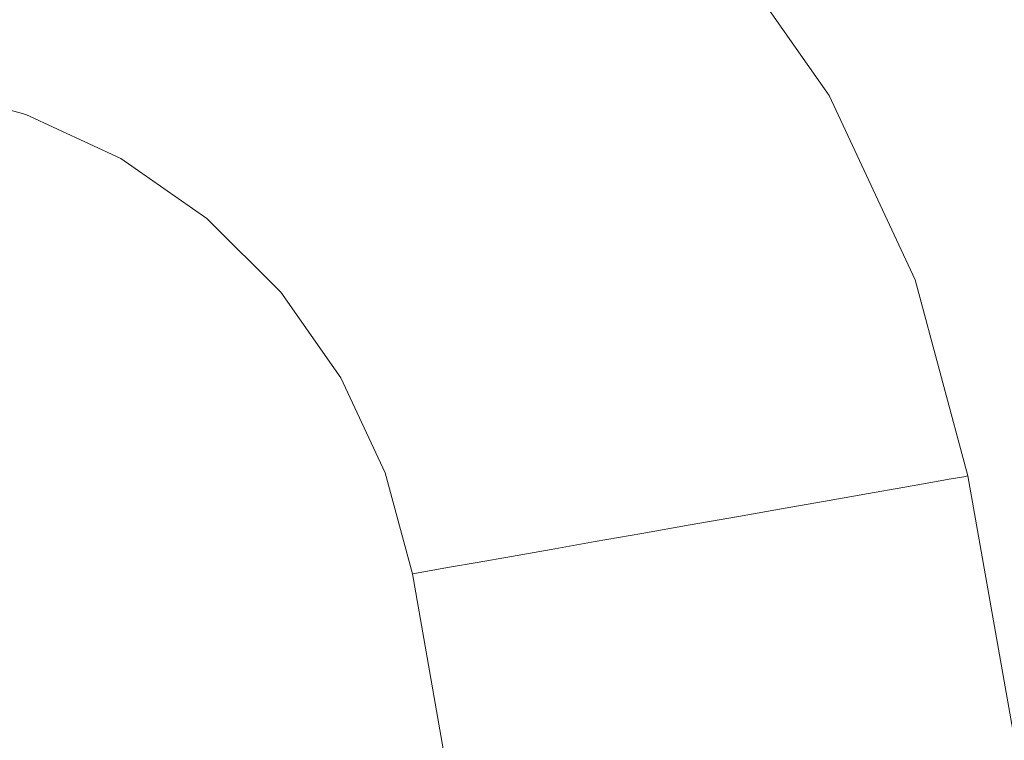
# Model space of a CAD drawing. Header units: millimetres. Extents: x -30280 to 309309, y -17460 to 4378.
# Tile 833 of 1056: x 250905 to 250933, y -13039 to -13019. Entities that reach past the tile are written whole.
import ezdxf

# ---------------------------------------------------------------- set-up
doc = ezdxf.new("R2010")
doc.units = ezdxf.units.MM
doc.header["$MEASUREMENT"] = 0
doc.linetypes.add('Wipeout_Contour', pattern=[1000, 0, -1000])
for name, color, linetype in [('Nuevo_08_E_Envans secs', 7, 'Continuous'), ('Nuevo_09_EI_Mobiliari general', 7, 'Continuous'), ('Nuevo_Ventanas Archicad', 7, 'Continuous')]:
    doc.layers.add(name, color=color, linetype=linetype)
doc.layers.add('Nuevo_09_EI_Mobiliari general_Pluma_Nº__1', color=7, linetype='Continuous', lineweight=5)

# ---------------------------------------------------------------- blocks, each defined once
blk = doc.blocks.new('Elem Sección_541_6', base_point=(235890.588, -13459.976))
at = {"color": 254, "linetype": 'Wipeout_Contour', "lineweight": 0, "ltscale": 1517989.291840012}
blk.add_wipeout([(248979.884, -11359.976), (254508.641, -11359.976), (254508.641, -13457.976), (254654.197, -13457.976), (254654.197, -11012.976), (248979.884, -11012.976)], dxfattribs=at).dxf.layer = 'Nuevo_08_E_Envans secs'
blk = doc.blocks.new('Elem Sección_543_6', base_point=(235890.588, -13459.976))
at = {"color": 254, "linetype": 'Wipeout_Contour', "lineweight": 0, "ltscale": 31165908.05935061}
blk.add_wipeout([(253368.641, -11399.976), (248979.884, -11399.976), (248979.884, -13305.666), (249022.416, -13068.118), (249023.053, -13065.78), (249026.984, -13043.488), (249005.387, -13043.488), (249005.387, -12987.919), (249005.459, -12987.919), (249019.024, -12561.809), (249441.751, -12561.809), (249455.316, -12987.919), (249455.387, -12987.919), (249455.387, -13043.488), (249433.791, -13043.488), (249437.722, -13065.78), (249438.358, -13068.118), (249480.387, -13302.855), (249522.416, -13068.119), (249523.053, -13065.78), (249526.984, -13043.488), (249505.387, -13043.488), (249505.387, -12987.919), (249505.459, -12987.919), (249519.024, -12561.809), (249941.751, -12561.809), (249955.316, -12987.919), (249955.387, -12987.919), (249955.387, -13043.488), (249933.791, -13043.488), (249937.722, -13065.78), (249938.358, -13068.119), (249980.387, -13302.855), (250022.416, -13068.119), (250023.053, -13065.78), (250026.984, -13043.488), (250005.387, -13043.488), (250005.387, -12987.919), (250005.459, -12987.919), (250019.024, -12561.81), (250441.751, -12561.81), (250455.316, -12987.919), (250455.387, -12987.919), (250455.387, -13043.488), (250433.791, -13043.488), (250437.722, -13065.78), (250438.358, -13068.119), (250480.387, -13302.855), (250522.416, -13068.119), (250523.053, -13065.78), (250526.984, -13043.488), (250505.387, -13043.488), (250505.387, -12987.919), (250505.459, -12987.919), (250519.024, -12561.81), (250941.751, -12561.81), (250955.316, -12987.919), (250955.387, -12987.919), (250955.387, -13043.488), (250933.791, -13043.488), (250937.722, -13065.78), (250938.358, -13068.119), (250980.387, -13302.855), (251022.416, -13068.119), (251023.053, -13065.78), (251026.984, -13043.488), (251005.387, -13043.488), (251005.387, -12987.919), (251005.459, -12987.919), (251019.024, -12561.81), (251441.751, -12561.81), (251455.316, -12987.919), (251455.387, -12987.919), (251455.387, -13043.488), (251433.791, -13043.488), (251437.722, -13065.78), (251438.358, -13068.119), (251480.387, -13302.855), (251522.416, -13068.119), (251523.053, -13065.78), (251526.984, -13043.488), (251505.387, -13043.488), (251505.387, -12987.919), (251505.459, -12987.919), (251519.024, -12561.81), (251941.751, -12561.81), (251955.316, -12987.919), (251955.387, -12987.919), (251955.387, -13043.488), (251933.791, -13043.488), (251937.722, -13065.78), (251938.358, -13068.119), (251980.387, -13302.855), (252022.416, -13068.119), (252023.053, -13065.78), (252026.984, -13043.488), (252005.387, -13043.488), (252005.387, -12987.919), (252005.459, -12987.919), (252019.024, -12561.81), (252441.751, -12561.81), (252455.316, -12987.919), (252455.387, -12987.919), (252455.387, -13043.488), (252433.791, -13043.488), (252437.722, -13065.78), (252438.358, -13068.119), (252480.387, -13302.855), (252522.416, -13068.119), (252523.053, -13065.78), (252526.984, -13043.488), (252505.387, -13043.488), (252505.387, -12987.919), (252505.459, -12987.919), (252519.024, -12561.81), (252941.751, -12561.81), (252955.316, -12987.919), (252955.387, -12987.919), (252955.387, -13043.488), (252933.791, -13043.488), (252937.722, -13065.78), (252938.358, -13068.119), (252999.567, -13409.976), (253368.641, -13409.976)], dxfattribs=at).dxf.layer = 'Nuevo_Ventanas Archicad'
blk = doc.blocks.new('Elem Sección_547_6', base_point=(235890.588, -13459.976))
at = {"color": 254, "linetype": 'Wipeout_Contour', "lineweight": 0, "ltscale": 9540612.273505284}
blk.add_wipeout([(250544.853, -13034.287), (250543.278, -13043.221), (250543.407, -13043.221), (250543.735, -13043.071), (250549.285, -13041.62), (250554.944, -13041.147), (250554.944, -13041.12), (250730.387, -13041.603), (250905.831, -13041.12), (250905.831, -13041.147), (250911.49, -13041.62), (250917.04, -13043.071), (250917.368, -13043.221), (250917.497, -13043.221), (250915.922, -13034.287), (250915.153, -13031.419), (250913.897, -13028.729), (250912.191, -13026.298), (250910.089, -13024.201), (250907.654, -13022.502), (250904.961, -13021.252), (250902.091, -13020.49), (250899.133, -13020.239), (250899.133, -13020.217), (250743.579, -13020.652), (250743.579, -13020.725), (250730.387, -13020.689), (250717.196, -13020.725), (250717.196, -13020.652), (250561.642, -13020.217), (250561.642, -13020.239), (250558.684, -13020.49), (250555.814, -13021.252), (250553.12, -13022.502), (250550.685, -13024.201), (250548.583, -13026.298), (250546.878, -13028.729), (250545.622, -13031.419)], dxfattribs=at).dxf.layer = 'Nuevo_09_EI_Mobiliari general'
at = {"color": 254, "linetype": 'Wipeout_Contour', "lineweight": 0, "ltscale": 2512685.361283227}
blk.add_wipeout([(250913.566, -13007.674), (250915.63, -13008.632), (250920.357, -13011.93), (250924.437, -13016.001), (250927.747, -13020.719), (250930.186, -13025.942), (250931.679, -13031.509), (250933.744, -13043.221), (250955.387, -13043.221), (250955.387, -13007.674)], dxfattribs=at).dxf.layer = 'Nuevo_09_EI_Mobiliari general'
at = {"color": 254, "linetype": 'Wipeout_Contour', "lineweight": 0, "ltscale": 1005195.756704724}
blk.add_wipeout([(250925.168, -13032.657), (250923.8, -13032.898), (250980.387, -13353.819), (250980.387, -13345.819)], dxfattribs=at).dxf.layer = 'Nuevo_09_EI_Mobiliari general'
at = {"color": 254, "linetype": 'Wipeout_Contour', "lineweight": 0, "ltscale": 1005192.091735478}
blk.add_wipeout([(250923.8, -13032.898), (250922.432, -13033.139), (250978.977, -13353.819), (250980.387, -13353.819)], dxfattribs=at).dxf.layer = 'Nuevo_09_EI_Mobiliari general'
at = {"color": 254, "linetype": 'Wipeout_Contour', "lineweight": 0, "ltscale": 1005186.650946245}
blk.add_wipeout([(250978.977, -13353.819), (250922.432, -13033.139), (250921.106, -13033.373), (250977.609, -13353.819)], dxfattribs=at).dxf.layer = 'Nuevo_09_EI_Mobiliari general'
at = {"color": 254, "linetype": 'Wipeout_Contour', "lineweight": 0, "ltscale": 1005181.459356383}
blk.add_wipeout([(250921.106, -13033.373), (250919.861, -13033.593), (250976.326, -13353.819), (250977.609, -13353.819)], dxfattribs=at).dxf.layer = 'Nuevo_09_EI_Mobiliari general'
at = {"color": 254, "linetype": 'Wipeout_Contour', "lineweight": 0, "ltscale": 1005176.674774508}
blk.add_wipeout([(250919.861, -13033.593), (250918.736, -13033.791), (250975.166, -13353.819), (250976.326, -13353.819)], dxfattribs=at).dxf.layer = 'Nuevo_09_EI_Mobiliari general'
at = {"color": 254, "linetype": 'Wipeout_Contour', "lineweight": 0, "ltscale": 1005172.442548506}
blk.add_wipeout([(250918.736, -13033.791), (250917.765, -13033.962), (250974.164, -13353.819), (250975.166, -13353.819)], dxfattribs=at).dxf.layer = 'Nuevo_09_EI_Mobiliari general'
at = {"color": 254, "linetype": 'Wipeout_Contour', "lineweight": 0, "ltscale": 1005168.891232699}
blk.add_wipeout([(250917.765, -13033.962), (250916.977, -13034.101), (250973.352, -13353.819), (250974.164, -13353.819)], dxfattribs=at).dxf.layer = 'Nuevo_09_EI_Mobiliari general'
at = {"color": 254, "linetype": 'Wipeout_Contour', "lineweight": 0, "ltscale": 1005166.128751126}
blk.add_wipeout([(250916.977, -13034.101), (250916.397, -13034.203), (250972.754, -13353.819), (250973.352, -13353.819)], dxfattribs=at).dxf.layer = 'Nuevo_09_EI_Mobiliari general'
at = {"color": 254, "linetype": 'Wipeout_Contour', "lineweight": 0, "ltscale": 1005164.239085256}
blk.add_wipeout([(250916.397, -13034.203), (250916.042, -13034.266), (250972.387, -13353.819), (250972.754, -13353.819)], dxfattribs=at).dxf.layer = 'Nuevo_09_EI_Mobiliari general'
at = {"color": 254, "linetype": 'Wipeout_Contour', "lineweight": 0, "ltscale": 1005163.279591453}
blk.add_wipeout([(250915.922, -13034.287), (250972.264, -13353.819), (250972.387, -13353.819), (250916.042, -13034.266)], dxfattribs=at).dxf.layer = 'Nuevo_09_EI_Mobiliari general'
at = {"color": 254, "linetype": 'Wipeout_Contour', "lineweight": 0, "ltscale": 1005205.473846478}
blk.add_wipeout([(250931.559, -13031.53), (250980.387, -13308.449), (250980.387, -13307.749), (250931.679, -13031.509)], dxfattribs=at).dxf.layer = 'Nuevo_09_EI_Mobiliari general'
at = {"color": 254, "linetype": 'Wipeout_Contour', "lineweight": 0, "ltscale": 1005205.145803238}
blk.add_wipeout([(250980.387, -13308.449), (250931.559, -13031.53), (250931.204, -13031.593), (250980.387, -13310.527)], dxfattribs=at).dxf.layer = 'Nuevo_09_EI_Mobiliari general'
at = {"color": 254, "linetype": 'Wipeout_Contour', "lineweight": 0, "ltscale": 1005204.504963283}
blk.add_wipeout([(250980.387, -13310.527), (250931.204, -13031.593), (250930.623, -13031.695), (250980.387, -13313.921)], dxfattribs=at).dxf.layer = 'Nuevo_09_EI_Mobiliari general'
at = {"color": 254, "linetype": 'Wipeout_Contour', "lineweight": 0, "ltscale": 1005075.53581398}
blk.add_wipeout([(250930.072, -13025.983), (250931.559, -13031.53), (250931.679, -13031.509), (250930.186, -13025.942)], dxfattribs=at).dxf.layer = 'Nuevo_09_EI_Mobiliari general'
at = {"color": 254, "linetype": 'Wipeout_Contour', "lineweight": 0, "ltscale": 1005203.570920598}
blk.add_wipeout([(250980.387, -13313.921), (250930.623, -13031.695), (250929.836, -13031.834), (250980.387, -13318.527)], dxfattribs=at).dxf.layer = 'Nuevo_09_EI_Mobiliari general'
at = {"color": 254, "linetype": 'Wipeout_Contour', "lineweight": 0, "ltscale": 1005066.581629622}
blk.add_wipeout([(250927.642, -13020.78), (250930.072, -13025.983), (250930.186, -13025.942), (250927.747, -13020.719)], dxfattribs=at).dxf.layer = 'Nuevo_09_EI_Mobiliari general'
at = {"color": 254, "linetype": 'Wipeout_Contour', "lineweight": 0, "ltscale": 1005202.372187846}
blk.add_wipeout([(250928.864, -13032.005), (250980.387, -13324.206), (250980.387, -13318.527), (250929.836, -13031.834)], dxfattribs=at).dxf.layer = 'Nuevo_09_EI_Mobiliari general'
at = {"color": 254, "linetype": 'Wipeout_Contour', "lineweight": 0, "ltscale": 1005054.092501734}
blk.add_wipeout([(250924.344, -13016.079), (250927.642, -13020.78), (250927.747, -13020.719), (250924.437, -13016.001)], dxfattribs=at).dxf.layer = 'Nuevo_09_EI_Mobiliari general'
at = {"color": 254, "linetype": 'Wipeout_Contour', "lineweight": 0, "ltscale": 1005074.627418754}
blk.add_wipeout([(250930.072, -13025.983), (250929.733, -13026.107), (250931.204, -13031.593), (250931.559, -13031.53)], dxfattribs=at).dxf.layer = 'Nuevo_09_EI_Mobiliari general'
at = {"color": 254, "linetype": 'Wipeout_Contour', "lineweight": 0, "ltscale": 1005200.94530614}
blk.add_wipeout([(250980.387, -13324.206), (250928.864, -13032.005), (250927.74, -13032.203), (250980.387, -13330.784)], dxfattribs=at).dxf.layer = 'Nuevo_09_EI_Mobiliari general'
at = {"layer": 'Nuevo_09_EI_Mobiliari general_Pluma_Nº__1', "color": 7, "linetype": 'Continuous', "lineweight": 5}
blk.add_line((250931.679, -13031.509), (250931.559, -13031.53), dxfattribs=at)
at = {"color": 254, "linetype": 'Wipeout_Contour', "lineweight": 0, "ltscale": 1005065.739473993}
blk.add_wipeout([(250927.642, -13020.78), (250927.33, -13020.961), (250929.733, -13026.107), (250930.072, -13025.983)], dxfattribs=at).dxf.layer = 'Nuevo_09_EI_Mobiliari general'
at = {"color": 254, "linetype": 'Wipeout_Contour', "lineweight": 0, "ltscale": 1005199.333729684}
blk.add_wipeout([(250980.387, -13330.784), (250927.74, -13032.203), (250926.495, -13032.423), (250980.387, -13338.062)], dxfattribs=at).dxf.layer = 'Nuevo_09_EI_Mobiliari general'
at = {"color": 254, "linetype": 'Wipeout_Contour', "lineweight": 0, "ltscale": 1005053.342143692}
blk.add_wipeout([(250924.344, -13016.079), (250924.068, -13016.311), (250927.33, -13020.961), (250927.642, -13020.78)], dxfattribs=at).dxf.layer = 'Nuevo_09_EI_Mobiliari general'
at = {"color": 254, "linetype": 'Wipeout_Contour', "lineweight": 0, "ltscale": 1005072.83122388}
blk.add_wipeout([(250929.733, -13026.107), (250929.179, -13026.309), (250930.623, -13031.695), (250931.204, -13031.593)], dxfattribs=at).dxf.layer = 'Nuevo_09_EI_Mobiliari general'
at = {"color": 254, "linetype": 'Wipeout_Contour', "lineweight": 0, "ltscale": 1005197.586493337}
blk.add_wipeout([(250925.168, -13032.657), (250980.387, -13345.819), (250980.387, -13338.062), (250926.495, -13032.423)], dxfattribs=at).dxf.layer = 'Nuevo_09_EI_Mobiliari general'
at = {"layer": 'Nuevo_09_EI_Mobiliari general_Pluma_Nº__1', "color": 7, "linetype": 'Continuous', "lineweight": 5}
for p, q in [((250931.559, -13031.53), (250931.204, -13031.593)), ((250980.387, -13307.749), (250931.679, -13031.509))]:
    blk.add_line(p, q, dxfattribs=at)
at = {"color": 254, "linetype": 'Wipeout_Contour', "lineweight": 0, "ltscale": 1005064.073407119}
blk.add_wipeout([(250927.33, -13020.961), (250926.82, -13021.256), (250929.179, -13026.309), (250929.733, -13026.107)], dxfattribs=at).dxf.layer = 'Nuevo_09_EI_Mobiliari general'
at = {"color": 254, "linetype": 'Wipeout_Contour', "lineweight": 0, "ltscale": 1005051.856763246}
blk.add_wipeout([(250924.068, -13016.311), (250923.617, -13016.691), (250926.82, -13021.256), (250927.33, -13020.961)], dxfattribs=at).dxf.layer = 'Nuevo_09_EI_Mobiliari general'
at = {"color": 254, "linetype": 'Wipeout_Contour', "lineweight": 0, "ltscale": 1005070.20231486}
blk.add_wipeout([(250929.179, -13026.309), (250928.427, -13026.582), (250929.836, -13031.834), (250930.623, -13031.695)], dxfattribs=at).dxf.layer = 'Nuevo_09_EI_Mobiliari general'
at = {"layer": 'Nuevo_09_EI_Mobiliari general_Pluma_Nº__1', "color": 7, "linetype": 'Continuous', "lineweight": 5}
for p, q in [((250931.679, -13031.509), (250930.186, -13025.942)), ((250931.204, -13031.593), (250930.623, -13031.695))]:
    blk.add_line(p, q, dxfattribs=at)
at = {"color": 254, "linetype": 'Wipeout_Contour', "lineweight": 0, "ltscale": 1005061.634387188}
blk.add_wipeout([(250926.82, -13021.256), (250926.127, -13021.656), (250928.427, -13026.582), (250929.179, -13026.309)], dxfattribs=at).dxf.layer = 'Nuevo_09_EI_Mobiliari general'
at = {"color": 254, "linetype": 'Wipeout_Contour', "lineweight": 0, "ltscale": 1005049.681750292}
blk.add_wipeout([(250923.617, -13016.691), (250923.005, -13017.205), (250926.127, -13021.656), (250926.82, -13021.256)], dxfattribs=at).dxf.layer = 'Nuevo_09_EI_Mobiliari general'
at = {"color": 254, "linetype": 'Wipeout_Contour', "lineweight": 0, "ltscale": 1005066.820912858}
blk.add_wipeout([(250927.501, -13026.92), (250928.864, -13032.005), (250929.836, -13031.834), (250928.427, -13026.582)], dxfattribs=at).dxf.layer = 'Nuevo_09_EI_Mobiliari general'
at = {"layer": 'Nuevo_09_EI_Mobiliari general_Pluma_Nº__1', "color": 7, "linetype": 'Continuous', "lineweight": 5}
blk.add_line((250930.623, -13031.695), (250929.836, -13031.834), dxfattribs=at)
at = {"color": 254, "linetype": 'Wipeout_Contour', "lineweight": 0, "ltscale": 1005058.49678851}
blk.add_wipeout([(250925.274, -13022.15), (250927.501, -13026.92), (250928.427, -13026.582), (250926.127, -13021.656)], dxfattribs=at).dxf.layer = 'Nuevo_09_EI_Mobiliari general'
at = {"layer": 'Nuevo_09_EI_Mobiliari general_Pluma_Nº__1', "color": 7, "linetype": 'Continuous', "lineweight": 5}
blk.add_line((250930.186, -13025.942), (250927.747, -13020.719), dxfattribs=at)
at = {"color": 254, "linetype": 'Wipeout_Contour', "lineweight": 0, "ltscale": 1005046.883410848}
blk.add_wipeout([(250922.25, -13017.84), (250925.274, -13022.15), (250926.127, -13021.656), (250923.005, -13017.205)], dxfattribs=at).dxf.layer = 'Nuevo_09_EI_Mobiliari general'
at = {"color": 254, "linetype": 'Wipeout_Contour', "lineweight": 0, "ltscale": 1005062.789998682}
blk.add_wipeout([(250927.501, -13026.92), (250926.428, -13027.311), (250927.74, -13032.203), (250928.864, -13032.005)], dxfattribs=at).dxf.layer = 'Nuevo_09_EI_Mobiliari general'
at = {"layer": 'Nuevo_09_EI_Mobiliari general_Pluma_Nº__1', "color": 7, "linetype": 'Continuous', "lineweight": 5}
blk.add_line((250929.836, -13031.834), (250928.864, -13032.005), dxfattribs=at)
at = {"color": 254, "linetype": 'Wipeout_Contour', "lineweight": 0, "ltscale": 1005054.756154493}
blk.add_wipeout([(250925.274, -13022.15), (250924.285, -13022.722), (250926.428, -13027.311), (250927.501, -13026.92)], dxfattribs=at).dxf.layer = 'Nuevo_09_EI_Mobiliari general'
at = {"color": 254, "linetype": 'Wipeout_Contour', "lineweight": 0, "ltscale": 1005043.546952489}
blk.add_wipeout([(250922.25, -13017.84), (250921.376, -13018.575), (250924.285, -13022.722), (250925.274, -13022.15)], dxfattribs=at).dxf.layer = 'Nuevo_09_EI_Mobiliari general'
at = {"color": 254, "linetype": 'Wipeout_Contour', "lineweight": 0, "ltscale": 1005058.232217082}
blk.add_wipeout([(250926.428, -13027.311), (250925.24, -13027.744), (250926.495, -13032.423), (250927.74, -13032.203)], dxfattribs=at).dxf.layer = 'Nuevo_09_EI_Mobiliari general'
at = {"layer": 'Nuevo_09_EI_Mobiliari general_Pluma_Nº__1', "color": 7, "linetype": 'Continuous', "lineweight": 5}
for p, q in [((250927.747, -13020.719), (250924.437, -13016.001)), ((250928.864, -13032.005), (250927.74, -13032.203))]:
    blk.add_line(p, q, dxfattribs=at)
at = {"color": 254, "linetype": 'Wipeout_Contour', "lineweight": 0, "ltscale": 1005029.50533588}
blk.add_wipeout([(250918.523, -13014.122), (250917.79, -13014.998), (250921.376, -13018.575), (250922.25, -13017.84)], dxfattribs=at).dxf.layer = 'Nuevo_09_EI_Mobiliari general'
at = {"color": 254, "linetype": 'Wipeout_Contour', "lineweight": 0, "ltscale": 1005050.526302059}
blk.add_wipeout([(250924.285, -13022.722), (250923.191, -13023.354), (250925.24, -13027.744), (250926.428, -13027.311)], dxfattribs=at).dxf.layer = 'Nuevo_09_EI_Mobiliari general'
at = {"color": 254, "linetype": 'Wipeout_Contour', "lineweight": 0, "ltscale": 1005039.773894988}
blk.add_wipeout([(250921.376, -13018.575), (250920.409, -13019.388), (250923.191, -13023.354), (250924.285, -13022.722)], dxfattribs=at).dxf.layer = 'Nuevo_09_EI_Mobiliari general'
at = {"color": 254, "linetype": 'Wipeout_Contour', "lineweight": 0, "ltscale": 1005053.286169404}
blk.add_wipeout([(250925.24, -13027.744), (250923.975, -13028.205), (250925.168, -13032.657), (250926.495, -13032.423)], dxfattribs=at).dxf.layer = 'Nuevo_09_EI_Mobiliari general'
at = {"layer": 'Nuevo_09_EI_Mobiliari general_Pluma_Nº__1', "color": 7, "linetype": 'Continuous', "lineweight": 5}
blk.add_line((250927.74, -13032.203), (250926.495, -13032.423), dxfattribs=at)
at = {"color": 254, "linetype": 'Wipeout_Contour', "lineweight": 0, "ltscale": 1005026.304127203}
blk.add_wipeout([(250917.79, -13014.998), (250916.979, -13015.967), (250920.409, -13019.388), (250921.376, -13018.575)], dxfattribs=at).dxf.layer = 'Nuevo_09_EI_Mobiliari general'
at = {"color": 254, "linetype": 'Wipeout_Contour', "lineweight": 0, "ltscale": 1005045.935868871}
blk.add_wipeout([(250923.191, -13023.354), (250922.025, -13024.029), (250923.975, -13028.205), (250925.24, -13027.744)], dxfattribs=at).dxf.layer = 'Nuevo_09_EI_Mobiliari general'
at = {"color": 254, "linetype": 'Wipeout_Contour', "lineweight": 0, "ltscale": 1005035.67898398}
blk.add_wipeout([(250920.409, -13019.388), (250919.378, -13020.255), (250922.025, -13024.029), (250923.191, -13023.354)], dxfattribs=at).dxf.layer = 'Nuevo_09_EI_Mobiliari general'
at = {"color": 254, "linetype": 'Wipeout_Contour', "lineweight": 0, "ltscale": 1005048.102212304}
blk.add_wipeout([(250923.975, -13028.205), (250922.669, -13028.68), (250923.8, -13032.898), (250925.168, -13032.657)], dxfattribs=at).dxf.layer = 'Nuevo_09_EI_Mobiliari general'
at = {"layer": 'Nuevo_09_EI_Mobiliari general_Pluma_Nº__1', "color": 7, "linetype": 'Continuous', "lineweight": 5}
blk.add_line((250926.495, -13032.423), (250925.168, -13032.657), dxfattribs=at)
at = {"color": 254, "linetype": 'Wipeout_Contour', "lineweight": 0, "ltscale": 1005022.829621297}
blk.add_wipeout([(250916.979, -13015.967), (250916.115, -13017), (250919.378, -13020.255), (250920.409, -13019.388)], dxfattribs=at).dxf.layer = 'Nuevo_09_EI_Mobiliari general'
at = {"color": 254, "linetype": 'Wipeout_Contour', "lineweight": 0, "ltscale": 1005041.124405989}
blk.add_wipeout([(250922.025, -13024.029), (250920.822, -13024.724), (250922.669, -13028.68), (250923.975, -13028.205)], dxfattribs=at).dxf.layer = 'Nuevo_09_EI_Mobiliari general'
at = {"color": 254, "linetype": 'Wipeout_Contour', "lineweight": 0, "ltscale": 1005031.386701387}
blk.add_wipeout([(250919.378, -13020.255), (250918.314, -13021.149), (250920.822, -13024.724), (250922.025, -13024.029)], dxfattribs=at).dxf.layer = 'Nuevo_09_EI_Mobiliari general'
at = {"color": 254, "linetype": 'Wipeout_Contour', "lineweight": 0, "ltscale": 1005042.837893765}
blk.add_wipeout([(250922.669, -13028.68), (250921.364, -13029.156), (250922.432, -13033.139), (250923.8, -13032.898)], dxfattribs=at).dxf.layer = 'Nuevo_09_EI_Mobiliari general'
at = {"layer": 'Nuevo_09_EI_Mobiliari general_Pluma_Nº__1', "color": 7, "linetype": 'Continuous', "lineweight": 5}
blk.add_line((250925.168, -13032.657), (250923.8, -13032.898), dxfattribs=at)
at = {"color": 254, "linetype": 'Wipeout_Contour', "lineweight": 0, "ltscale": 1005019.187432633}
blk.add_wipeout([(250916.115, -13017), (250915.223, -13018.066), (250918.314, -13021.149), (250919.378, -13020.255)], dxfattribs=at).dxf.layer = 'Nuevo_09_EI_Mobiliari general'
at = {"color": 254, "linetype": 'Wipeout_Contour', "lineweight": 0, "ltscale": 1005036.238136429}
blk.add_wipeout([(250920.822, -13024.724), (250919.619, -13025.419), (250921.364, -13029.156), (250922.669, -13028.68)], dxfattribs=at).dxf.layer = 'Nuevo_09_EI_Mobiliari general'
at = {"color": 254, "linetype": 'Wipeout_Contour', "lineweight": 0, "ltscale": 1005027.027478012}
blk.add_wipeout([(250918.314, -13021.149), (250917.251, -13022.043), (250919.619, -13025.419), (250920.822, -13024.724)], dxfattribs=at).dxf.layer = 'Nuevo_09_EI_Mobiliari general'
at = {"color": 254, "linetype": 'Wipeout_Contour', "lineweight": 0, "ltscale": 1005037.653166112}
blk.add_wipeout([(250921.364, -13029.156), (250920.099, -13029.617), (250921.106, -13033.373), (250922.432, -13033.139)], dxfattribs=at).dxf.layer = 'Nuevo_09_EI_Mobiliari general'
at = {"layer": 'Nuevo_09_EI_Mobiliari general_Pluma_Nº__1', "color": 7, "linetype": 'Continuous', "lineweight": 5}
blk.add_line((250923.8, -13032.898), (250922.432, -13033.139), dxfattribs=at)
at = {"color": 254, "linetype": 'Wipeout_Contour', "lineweight": 0, "ltscale": 1005015.488218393}
blk.add_wipeout([(250915.223, -13018.066), (250914.332, -13019.131), (250917.251, -13022.043), (250918.314, -13021.149)], dxfattribs=at).dxf.layer = 'Nuevo_09_EI_Mobiliari general'
at = {"color": 254, "linetype": 'Wipeout_Contour', "lineweight": 0, "ltscale": 1005031.425507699}
blk.add_wipeout([(250919.619, -13025.419), (250918.453, -13026.094), (250920.099, -13029.617), (250921.364, -13029.156)], dxfattribs=at).dxf.layer = 'Nuevo_09_EI_Mobiliari general'
at = {"color": 254, "linetype": 'Wipeout_Contour', "lineweight": 0, "ltscale": 1005001.972982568}
blk.add_wipeout([(250911.642, -13015.567), (250910.95, -13016.771), (250914.332, -13019.131), (250915.223, -13018.066)], dxfattribs=at).dxf.layer = 'Nuevo_09_EI_Mobiliari general'
at = {"color": 254, "linetype": 'Wipeout_Contour', "lineweight": 0, "ltscale": 1005022.733723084}
blk.add_wipeout([(250917.251, -13022.043), (250916.22, -13022.91), (250918.453, -13026.094), (250919.619, -13025.419)], dxfattribs=at).dxf.layer = 'Nuevo_09_EI_Mobiliari general'
at = {"color": 254, "linetype": 'Wipeout_Contour', "lineweight": 0, "ltscale": 1005032.705521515}
blk.add_wipeout([(250920.099, -13029.617), (250918.911, -13030.05), (250919.861, -13033.593), (250921.106, -13033.373)], dxfattribs=at).dxf.layer = 'Nuevo_09_EI_Mobiliari general'
at = {"layer": 'Nuevo_09_EI_Mobiliari general_Pluma_Nº__1', "color": 7, "linetype": 'Continuous', "lineweight": 5}
blk.add_line((250922.432, -13033.139), (250921.106, -13033.373), dxfattribs=at)
at = {"color": 254, "linetype": 'Wipeout_Contour', "lineweight": 0, "ltscale": 1005011.84430739}
blk.add_wipeout([(250914.332, -13019.131), (250913.467, -13020.164), (250916.22, -13022.91), (250917.251, -13022.043)], dxfattribs=at).dxf.layer = 'Nuevo_09_EI_Mobiliari general'
at = {"color": 254, "linetype": 'Wipeout_Contour', "lineweight": 0, "ltscale": 1005026.832672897}
blk.add_wipeout([(250918.453, -13026.094), (250917.359, -13026.726), (250918.911, -13030.05), (250920.099, -13029.617)], dxfattribs=at).dxf.layer = 'Nuevo_09_EI_Mobiliari general'
at = {"color": 254, "linetype": 'Wipeout_Contour', "lineweight": 0, "ltscale": 1004999.090084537}
blk.add_wipeout([(250910.95, -13016.771), (250910.278, -13017.939), (250913.467, -13020.164), (250914.332, -13019.131)], dxfattribs=at).dxf.layer = 'Nuevo_09_EI_Mobiliari general'
at = {"color": 254, "linetype": 'Wipeout_Contour', "lineweight": 0, "ltscale": 1005018.63579098}
blk.add_wipeout([(250916.22, -13022.91), (250915.253, -13023.724), (250917.359, -13026.726), (250918.453, -13026.094)], dxfattribs=at).dxf.layer = 'Nuevo_09_EI_Mobiliari general'
at = {"color": 254, "linetype": 'Wipeout_Contour', "lineweight": 0, "ltscale": 1005028.145196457}
blk.add_wipeout([(250918.911, -13030.05), (250917.838, -13030.441), (250918.736, -13033.791), (250919.861, -13033.593)], dxfattribs=at).dxf.layer = 'Nuevo_09_EI_Mobiliari general'
at = {"layer": 'Nuevo_09_EI_Mobiliari general_Pluma_Nº__1', "color": 7, "linetype": 'Continuous', "lineweight": 5}
blk.add_line((250921.106, -13033.373), (250919.861, -13033.593), dxfattribs=at)
at = {"color": 254, "linetype": 'Wipeout_Contour', "lineweight": 0, "ltscale": 1005008.366276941}
blk.add_wipeout([(250913.467, -13020.164), (250912.656, -13021.133), (250915.253, -13023.724), (250916.22, -13022.91)], dxfattribs=at).dxf.layer = 'Nuevo_09_EI_Mobiliari general'
at = {"color": 254, "linetype": 'Wipeout_Contour', "lineweight": 0, "ltscale": 1005022.599036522}
blk.add_wipeout([(250917.359, -13026.726), (250916.37, -13027.298), (250917.838, -13030.441), (250918.911, -13030.05)], dxfattribs=at).dxf.layer = 'Nuevo_09_EI_Mobiliari general'
at = {"color": 254, "linetype": 'Wipeout_Contour', "lineweight": 0, "ltscale": 1004996.33804842}
blk.add_wipeout([(250910.278, -13017.939), (250909.648, -13019.034), (250912.656, -13021.133), (250913.467, -13020.164)], dxfattribs=at).dxf.layer = 'Nuevo_09_EI_Mobiliari general'
at = {"color": 254, "linetype": 'Wipeout_Contour', "lineweight": 0, "ltscale": 1005014.858007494}
blk.add_wipeout([(250915.253, -13023.724), (250914.379, -13024.459), (250916.37, -13027.298), (250917.359, -13026.726)], dxfattribs=at).dxf.layer = 'Nuevo_09_EI_Mobiliari general'
at = {"color": 254, "linetype": 'Wipeout_Contour', "lineweight": 0, "ltscale": 1005024.110587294}
blk.add_wipeout([(250916.911, -13030.778), (250917.765, -13033.962), (250918.736, -13033.791), (250917.838, -13030.441)], dxfattribs=at).dxf.layer = 'Nuevo_09_EI_Mobiliari general'
at = {"layer": 'Nuevo_09_EI_Mobiliari general_Pluma_Nº__1', "color": 7, "linetype": 'Continuous', "lineweight": 5}
blk.add_line((250919.861, -13033.593), (250918.736, -13033.791), dxfattribs=at)
at = {"color": 254, "linetype": 'Wipeout_Contour', "lineweight": 0, "ltscale": 1004982.918384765}
blk.add_wipeout([(250906.751, -13016.302), (250906.321, -13017.491), (250909.648, -13019.034), (250910.278, -13017.939)], dxfattribs=at).dxf.layer = 'Nuevo_09_EI_Mobiliari general'
at = {"color": 254, "linetype": 'Wipeout_Contour', "lineweight": 0, "ltscale": 1005005.15958268}
blk.add_wipeout([(250912.656, -13021.133), (250911.923, -13022.009), (250914.379, -13024.459), (250915.253, -13023.724)], dxfattribs=at).dxf.layer = 'Nuevo_09_EI_Mobiliari general'
at = {"color": 254, "linetype": 'Wipeout_Contour', "lineweight": 0, "ltscale": 1005018.852998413}
blk.add_wipeout([(250915.517, -13027.792), (250916.911, -13030.778), (250917.838, -13030.441), (250916.37, -13027.298)], dxfattribs=at).dxf.layer = 'Nuevo_09_EI_Mobiliari general'
at = {"color": 254, "linetype": 'Wipeout_Contour', "lineweight": 0, "ltscale": 1004993.800240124}
blk.add_wipeout([(250909.648, -13019.034), (250909.079, -13020.025), (250911.923, -13022.009), (250912.656, -13021.133)], dxfattribs=at).dxf.layer = 'Nuevo_09_EI_Mobiliari general'
at = {"color": 254, "linetype": 'Wipeout_Contour', "lineweight": 0, "ltscale": 1005011.514876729}
blk.add_wipeout([(250913.624, -13025.094), (250915.517, -13027.792), (250916.37, -13027.298), (250914.379, -13024.459)], dxfattribs=at).dxf.layer = 'Nuevo_09_EI_Mobiliari general'
at = {"color": 254, "linetype": 'Wipeout_Contour', "lineweight": 0, "ltscale": 1005020.724008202}
blk.add_wipeout([(250916.911, -13030.778), (250916.16, -13031.052), (250916.977, -13034.101), (250917.765, -13033.962)], dxfattribs=at).dxf.layer = 'Nuevo_09_EI_Mobiliari general'
at = {"layer": 'Nuevo_09_EI_Mobiliari general_Pluma_Nº__1', "color": 7, "linetype": 'Continuous', "lineweight": 5}
blk.add_line((250918.736, -13033.791), (250917.765, -13033.962), dxfattribs=at)
at = {"color": 254, "linetype": 'Wipeout_Contour', "lineweight": 0, "ltscale": 1004981.126840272}
blk.add_wipeout([(250906.321, -13017.491), (250905.933, -13018.565), (250909.079, -13020.025), (250909.648, -13019.034)], dxfattribs=at).dxf.layer = 'Nuevo_09_EI_Mobiliari general'
at = {"color": 254, "linetype": 'Wipeout_Contour', "lineweight": 0, "ltscale": 1005002.321346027}
blk.add_wipeout([(250911.29, -13022.766), (250913.624, -13025.094), (250914.379, -13024.459), (250911.923, -13022.009)], dxfattribs=at).dxf.layer = 'Nuevo_09_EI_Mobiliari general'
at = {"color": 254, "linetype": 'Wipeout_Contour', "lineweight": 0, "ltscale": 1005015.708022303}
blk.add_wipeout([(250915.517, -13027.792), (250914.824, -13028.192), (250916.16, -13031.052), (250916.911, -13030.778)], dxfattribs=at).dxf.layer = 'Nuevo_09_EI_Mobiliari general'
at = {"color": 254, "linetype": 'Wipeout_Contour', "lineweight": 0, "ltscale": 1004991.553436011}
blk.add_wipeout([(250908.587, -13020.879), (250911.29, -13022.766), (250911.923, -13022.009), (250909.079, -13020.025)], dxfattribs=at).dxf.layer = 'Nuevo_09_EI_Mobiliari general'
at = {"color": 254, "linetype": 'Wipeout_Contour', "lineweight": 0, "ltscale": 1005008.707585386}
blk.add_wipeout([(250913.624, -13025.094), (250913.012, -13025.608), (250914.824, -13028.192), (250915.517, -13027.792)], dxfattribs=at).dxf.layer = 'Nuevo_09_EI_Mobiliari general'
at = {"color": 254, "linetype": 'Wipeout_Contour', "lineweight": 0, "ltscale": 1005018.087900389}
blk.add_wipeout([(250916.16, -13031.052), (250915.606, -13031.254), (250916.397, -13034.203), (250916.977, -13034.101)], dxfattribs=at).dxf.layer = 'Nuevo_09_EI_Mobiliari general'
at = {"layer": 'Nuevo_09_EI_Mobiliari general_Pluma_Nº__1', "color": 7, "linetype": 'Continuous', "lineweight": 5}
blk.add_line((250917.765, -13033.962), (250916.977, -13034.101), dxfattribs=at)
at = {"color": 254, "linetype": 'Wipeout_Contour', "lineweight": 0, "ltscale": 1004979.539929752}
blk.add_wipeout([(250905.597, -13019.492), (250908.587, -13020.879), (250909.079, -13020.025), (250905.933, -13018.565)], dxfattribs=at).dxf.layer = 'Nuevo_09_EI_Mobiliari general'
at = {"color": 254, "linetype": 'Wipeout_Contour', "lineweight": 0, "ltscale": 1004999.937401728}
blk.add_wipeout([(250911.29, -13022.766), (250910.777, -13023.379), (250913.012, -13025.608), (250913.624, -13025.094)], dxfattribs=at).dxf.layer = 'Nuevo_09_EI_Mobiliari general'
at = {"color": 254, "linetype": 'Wipeout_Contour', "lineweight": 0, "ltscale": 1005013.259144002}
blk.add_wipeout([(250914.824, -13028.192), (250914.314, -13028.487), (250915.606, -13031.254), (250916.16, -13031.052)], dxfattribs=at).dxf.layer = 'Nuevo_09_EI_Mobiliari general'
at = {"color": 254, "linetype": 'Wipeout_Contour', "lineweight": 0, "ltscale": 1004966.647468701}
blk.add_wipeout([(250902.412, -13018.646), (250905.597, -13019.492), (250905.933, -13018.565), (250902.581, -13017.675)], dxfattribs=at).dxf.layer = 'Nuevo_09_EI_Mobiliari general'
at = {"color": 254, "linetype": 'Wipeout_Contour', "lineweight": 0, "ltscale": 1004989.665503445}
blk.add_wipeout([(250908.587, -13020.879), (250908.189, -13021.573), (250910.777, -13023.379), (250911.29, -13022.766)], dxfattribs=at).dxf.layer = 'Nuevo_09_EI_Mobiliari general'
at = {"color": 254, "linetype": 'Wipeout_Contour', "lineweight": 0, "ltscale": 1005006.520915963}
blk.add_wipeout([(250913.012, -13025.608), (250912.561, -13025.988), (250914.314, -13028.487), (250914.824, -13028.192)], dxfattribs=at).dxf.layer = 'Nuevo_09_EI_Mobiliari general'
at = {"color": 254, "linetype": 'Wipeout_Contour', "lineweight": 0, "ltscale": 1005016.281560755}
blk.add_wipeout([(250915.606, -13031.254), (250915.267, -13031.378), (250916.042, -13034.266), (250916.397, -13034.203)], dxfattribs=at).dxf.layer = 'Nuevo_09_EI_Mobiliari general'
at = {"layer": 'Nuevo_09_EI_Mobiliari general_Pluma_Nº__1', "color": 7, "linetype": 'Continuous', "lineweight": 5}
blk.add_line((250916.977, -13034.101), (250916.397, -13034.203), dxfattribs=at)
at = {"color": 254, "linetype": 'Wipeout_Contour', "lineweight": 0, "ltscale": 1004978.205483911}
blk.add_wipeout([(250905.597, -13019.492), (250905.325, -13020.244), (250908.189, -13021.573), (250908.587, -13020.879)], dxfattribs=at).dxf.layer = 'Nuevo_09_EI_Mobiliari general'
at = {"color": 254, "linetype": 'Wipeout_Contour', "lineweight": 0, "ltscale": 1004998.079703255}
blk.add_wipeout([(250910.777, -13023.379), (250910.399, -13023.831), (250912.561, -13025.988), (250913.012, -13025.608)], dxfattribs=at).dxf.layer = 'Nuevo_09_EI_Mobiliari general'
at = {"color": 254, "linetype": 'Wipeout_Contour', "lineweight": 0, "ltscale": 1005011.580020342}
blk.add_wipeout([(250914.314, -13028.487), (250914.002, -13028.668), (250915.267, -13031.378), (250915.606, -13031.254)], dxfattribs=at).dxf.layer = 'Nuevo_09_EI_Mobiliari general'
at = {"color": 254, "linetype": 'Wipeout_Contour', "lineweight": 0, "ltscale": 1004965.907053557}
blk.add_wipeout([(250902.412, -13018.646), (250902.275, -13019.434), (250905.325, -13020.244), (250905.597, -13019.492)], dxfattribs=at).dxf.layer = 'Nuevo_09_EI_Mobiliari general'
at = {"color": 254, "linetype": 'Wipeout_Contour', "lineweight": 0, "ltscale": 1004988.193372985}
blk.add_wipeout([(250908.189, -13021.573), (250907.895, -13022.084), (250910.399, -13023.831), (250910.777, -13023.379)], dxfattribs=at).dxf.layer = 'Nuevo_09_EI_Mobiliari general'
at = {"color": 254, "linetype": 'Wipeout_Contour', "lineweight": 0, "ltscale": 1005005.020671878}
blk.add_wipeout([(250912.561, -13025.988), (250912.284, -13026.22), (250914.002, -13028.668), (250914.314, -13028.487)], dxfattribs=at).dxf.layer = 'Nuevo_09_EI_Mobiliari general'
at = {"color": 254, "linetype": 'Wipeout_Contour', "lineweight": 0, "ltscale": 1005015.35835391}
blk.add_wipeout([(250915.153, -13031.419), (250915.922, -13034.287), (250916.042, -13034.266), (250915.267, -13031.378)], dxfattribs=at).dxf.layer = 'Nuevo_09_EI_Mobiliari general'
at = {"layer": 'Nuevo_09_EI_Mobiliari general_Pluma_Nº__1', "color": 7, "linetype": 'Continuous', "lineweight": 5}
for p, q in [((250916.397, -13034.203), (250916.042, -13034.266)), ((250916.042, -13034.266), (250915.922, -13034.287)), ((250972.264, -13353.819), (250915.922, -13034.287))]:
    blk.add_line(p, q, dxfattribs=at)
at = {"color": 254, "linetype": 'Wipeout_Contour', "lineweight": 0, "ltscale": 1004977.163675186}
blk.add_wipeout([(250905.325, -13020.244), (250905.125, -13020.799), (250907.895, -13022.084), (250908.189, -13021.573)], dxfattribs=at).dxf.layer = 'Nuevo_09_EI_Mobiliari general'
at = {"color": 254, "linetype": 'Wipeout_Contour', "lineweight": 0, "ltscale": 1004996.804177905}
blk.add_wipeout([(250910.399, -13023.831), (250910.167, -13024.108), (250912.284, -13026.22), (250912.561, -13025.988)], dxfattribs=at).dxf.layer = 'Nuevo_09_EI_Mobiliari general'
at = {"color": 254, "linetype": 'Wipeout_Contour', "lineweight": 0, "ltscale": 1005010.72060468}
blk.add_wipeout([(250913.897, -13028.729), (250915.153, -13031.419), (250915.267, -13031.378), (250914.002, -13028.668)], dxfattribs=at).dxf.layer = 'Nuevo_09_EI_Mobiliari general'
at = {"layer": 'Nuevo_09_EI_Mobiliari general_Pluma_Nº__1', "color": 7, "linetype": 'Continuous', "lineweight": 5}
blk.add_line((250915.922, -13034.287), (250915.153, -13031.419), dxfattribs=at)
at = {"color": 254, "linetype": 'Wipeout_Contour', "lineweight": 0, "ltscale": 1004965.327137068}
blk.add_wipeout([(250902.275, -13019.434), (250902.174, -13020.015), (250905.125, -13020.799), (250905.325, -13020.244)], dxfattribs=at).dxf.layer = 'Nuevo_09_EI_Mobiliari general'
at = {"color": 254, "linetype": 'Wipeout_Contour', "lineweight": 0, "ltscale": 1004987.181372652}
blk.add_wipeout([(250907.895, -13022.084), (250907.715, -13022.397), (250910.167, -13024.108), (250910.399, -13023.831)], dxfattribs=at).dxf.layer = 'Nuevo_09_EI_Mobiliari general'
at = {"color": 254, "linetype": 'Wipeout_Contour', "lineweight": 0, "ltscale": 1005004.25171375}
blk.add_wipeout([(250912.191, -13026.298), (250913.897, -13028.729), (250914.002, -13028.668), (250912.284, -13026.22)], dxfattribs=at).dxf.layer = 'Nuevo_09_EI_Mobiliari general'
at = {"layer": 'Nuevo_09_EI_Mobiliari general_Pluma_Nº__1', "color": 7, "linetype": 'Continuous', "lineweight": 5}
blk.add_line((250915.153, -13031.419), (250913.897, -13028.729), dxfattribs=at)
at = {"color": 254, "linetype": 'Wipeout_Contour', "lineweight": 0, "ltscale": 1004976.445870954}
blk.add_wipeout([(250905.125, -13020.799), (250905.002, -13021.138), (250907.715, -13022.397), (250907.895, -13022.084)], dxfattribs=at).dxf.layer = 'Nuevo_09_EI_Mobiliari general'
at = {"color": 254, "linetype": 'Wipeout_Contour', "lineweight": 0, "ltscale": 1004996.149111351}
blk.add_wipeout([(250910.089, -13024.201), (250912.191, -13026.298), (250912.284, -13026.22), (250910.167, -13024.108)], dxfattribs=at).dxf.layer = 'Nuevo_09_EI_Mobiliari general'
at = {"layer": 'Nuevo_09_EI_Mobiliari general_Pluma_Nº__1', "color": 7, "linetype": 'Continuous', "lineweight": 5}
blk.add_line((250913.897, -13028.729), (250912.191, -13026.298), dxfattribs=at)
at = {"color": 254, "linetype": 'Wipeout_Contour', "lineweight": 0, "ltscale": 1004964.92517262}
blk.add_wipeout([(250902.174, -13020.015), (250902.112, -13020.371), (250905.002, -13021.138), (250905.125, -13020.799)], dxfattribs=at).dxf.layer = 'Nuevo_09_EI_Mobiliari general'
at = {"color": 254, "linetype": 'Wipeout_Contour', "lineweight": 0, "ltscale": 1004986.659977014}
blk.add_wipeout([(250907.654, -13022.502), (250910.089, -13024.201), (250910.167, -13024.108), (250907.715, -13022.397)], dxfattribs=at).dxf.layer = 'Nuevo_09_EI_Mobiliari general'
at = {"layer": 'Nuevo_09_EI_Mobiliari general_Pluma_Nº__1', "color": 7, "linetype": 'Continuous', "lineweight": 5}
blk.add_line((250912.191, -13026.298), (250910.089, -13024.201), dxfattribs=at)
at = {"color": 254, "linetype": 'Wipeout_Contour', "lineweight": 0, "ltscale": 1004976.073765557}
blk.add_wipeout([(250904.961, -13021.252), (250907.654, -13022.502), (250907.715, -13022.397), (250905.002, -13021.138)], dxfattribs=at).dxf.layer = 'Nuevo_09_EI_Mobiliari general'
at = {"layer": 'Nuevo_09_EI_Mobiliari general_Pluma_Nº__1', "color": 7, "linetype": 'Continuous', "lineweight": 5}
blk.add_line((250910.089, -13024.201), (250907.654, -13022.502), dxfattribs=at)
at = {"color": 254, "linetype": 'Wipeout_Contour', "lineweight": 0, "ltscale": 1004964.713392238}
blk.add_wipeout([(250902.091, -13020.49), (250904.961, -13021.252), (250905.002, -13021.138), (250902.112, -13020.371)], dxfattribs=at).dxf.layer = 'Nuevo_09_EI_Mobiliari general'
at = {"layer": 'Nuevo_09_EI_Mobiliari general_Pluma_Nº__1', "color": 7, "linetype": 'Continuous', "lineweight": 5}
for p, q in [((250904.961, -13021.252), (250902.091, -13020.49)), ((250907.654, -13022.502), (250904.961, -13021.252))]:
    blk.add_line(p, q, dxfattribs=at)

msp = doc.modelspace()

# ---------------------------------------------------------------- block references
at = {"layer": 'Nuevo_08_E_Envans secs', "lineweight": 0}
msp.add_blockref('Elem Sección_541_6', (235890.588, -13459.976), dxfattribs=at)

# ---------------------------------------------------------------- next in the draw order: block references
at = {"layer": 'Nuevo_Ventanas Archicad', "lineweight": 0}
msp.add_blockref('Elem Sección_543_6', (235890.588, -13459.976), dxfattribs=at)

# ---------------------------------------------------------------- next in the draw order: block references
at = {"layer": 'Nuevo_09_EI_Mobiliari general', "lineweight": 0}
msp.add_blockref('Elem Sección_547_6', (235890.588, -13459.976), dxfattribs=at)

doc.saveas('drawing.dxf')
